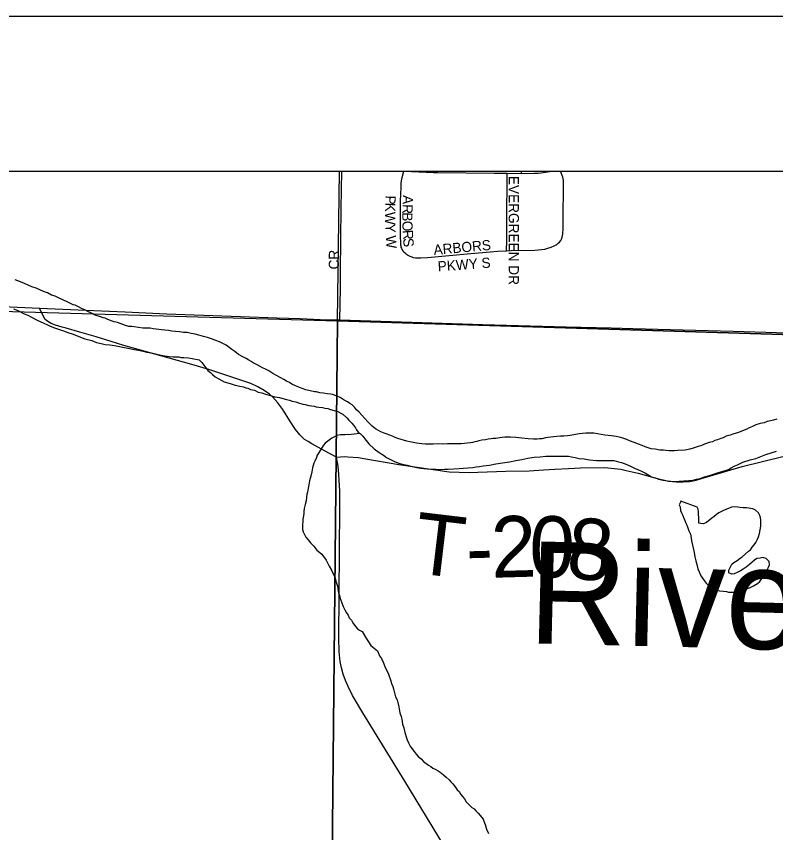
# Model space of a CAD drawing. Extents: x 0 to 68, y 0 to 52.9.
# Drawn here: x 28.763 to 29.444, y 20.269 to 21 of the extents above; entities that cross this region are included whole.
import ezdxf

# ---------------------------------------------------------------- set-up
doc = ezdxf.new("R2010")
doc.units = 0
for name, color, linetype in [('Default', 7, 'Continuous'), ('GM_X_County_Road', 7, 'Continuous'), ('GM_X_Minor_Lake', 7, 'Continuous'), ('GM_X_Minor_River', 7, 'Continuous'), ('GM_X_State_Route', 7, 'Continuous'), ('GM_X_Township_Road', 7, 'Continuous'), ('GM_X_Township_Road_Text', 7, 'Continuous'), ('SH_Data', 7, 'Continuous')]:
    doc.layers.add(name, color=color, linetype=linetype)

msp = doc.modelspace()

# ---------------------------------------------------------------- linework, layer by layer
at = {"layer": 'Default'}
msp.add_line((24.62058, 20.86142), (31.37351, 20.86142), dxfattribs=at)
for points in [[(30.02561, 20.86142), (30.02406, 20.6975), (29.05106, 20.72719), (29.05294, 20.86142)], [(29.05358, 20.75633), (29.05381, 20.77052), (29.05413, 20.801), (29.05441, 20.82797), (29.0548, 20.86142)], [(29.11346, 20.78641), (29.11249, 20.78705), (29.11169, 20.78774), (29.11059, 20.78884), (29.10977, 20.79), (29.10907, 20.79129), (29.10855, 20.79241), (29.10822, 20.79332), (29.10802, 20.79413), (29.10793, 20.79494), (29.10787, 20.79558), (29.1078, 20.79652), (29.10778, 20.79812), (29.10763, 20.8021), (29.10736, 20.81671), (29.10761, 20.83488), (29.10808, 20.84663), (29.10811, 20.8505), (29.10828, 20.85261), (29.10887, 20.85557), (29.11063, 20.86142)], [(29.11085, 20.86142), (29.137, 20.86002), (29.14107, 20.85999)], [(29.21591, 20.85926), (29.21592, 20.86142)], [(29.21591, 20.85926), (29.22762, 20.85941), (29.23076, 20.85951), (29.23356, 20.85984), (29.24316, 20.86142)], [(29.25013, 20.79787), (29.25112, 20.79922), (29.25182, 20.80047), (29.25242, 20.8021), (29.25275, 20.8036), (29.25291, 20.80529), (29.25315, 20.81002), (29.25327, 20.81925), (29.25367, 20.84778), (29.25362, 20.85136), (29.2535, 20.85306), (29.25323, 20.85458), (29.25299, 20.85593), (29.25098, 20.86142)], [(29.14107, 20.85999), (29.19143, 20.85964), (29.20302, 20.85947)], [(29.20263, 20.79003), (29.20277, 20.79922), (29.20281, 20.82075), (29.20303, 20.85419), (29.20302, 20.85947)], [(29.20302, 20.85947), (29.21591, 20.85926)], [(29.20263, 20.79003), (29.20667, 20.79025), (29.22778, 20.79058), (29.23092, 20.79076), (29.23379, 20.79106), (29.23674, 20.79153), (29.23968, 20.79221), (29.24253, 20.79314), (29.2451, 20.79432), (29.24748, 20.7956), (29.24887, 20.79671), (29.25013, 20.79787)], [(29.11346, 20.78641), (29.11574, 20.7853), (29.11777, 20.78445), (29.11895, 20.78411), (29.12089, 20.78377), (29.1226, 20.78367), (29.12561, 20.7836), (29.13162, 20.78385), (29.17062, 20.7875), (29.19463, 20.7896), (29.20263, 20.79003)], [(28.83393, 20.73224), (28.83065, 20.73411), (28.82735, 20.73563), (28.82443, 20.73713), (28.8215, 20.73827), (28.81894, 20.73977), (28.81602, 20.74128), (28.81418, 20.74167), (28.81162, 20.74281), (28.80869, 20.74431), (28.8054, 20.74583), (28.80101, 20.74772), (28.79808, 20.74922), (28.79478, 20.75037), (28.79113, 20.75225), (28.78746, 20.7534), (28.78417, 20.75491), (28.78088, 20.75642), (28.77721, 20.75757), (28.77392, 20.75909), (28.77063, 20.7606), (28.76696, 20.76211), (28.7622, 20.76401)], [(28.76077, 20.73797), (28.76443, 20.73645), (28.76736, 20.73495), (28.77028, 20.73344), (28.77358, 20.73229), (28.77687, 20.73042), (28.78199, 20.72778), (28.78528, 20.72627), (28.78784, 20.72513), (28.7904, 20.724), (28.79297, 20.72286), (28.79662, 20.72135), (28.80102, 20.71982), (28.80542, 20.7183), (28.80945, 20.71678), (28.81421, 20.71524), (28.81934, 20.71334), (28.82447, 20.71107), (28.8307, 20.70952), (28.8351, 20.708), (28.83913, 20.70684), (28.8428, 20.70606), (28.84685, 20.70564), (28.85126, 20.70521), (28.85566, 20.70442), (28.86007, 20.70326), (28.86447, 20.70247), (28.86888, 20.70168), (28.87255, 20.7009), (28.87695, 20.70011), (28.88026, 20.69933), (28.88429, 20.69854), (28.88906, 20.69738), (28.89457, 20.6962), (28.90008, 20.6954), (28.90375, 20.69498), (28.90559, 20.69496), (28.90891, 20.69491), (28.91074, 20.69452), (28.91332, 20.69449), (28.91736, 20.69407), (28.92067, 20.69366), (28.92691, 20.69248), (28.92945, 20.68987), (28.93126, 20.68765), (28.93307, 20.68505), (28.93488, 20.68283), (28.93707, 20.68096), (28.93888, 20.6791), (28.94144, 20.67723), (28.94473, 20.67536), (28.94948, 20.67272), (28.95498, 20.67118), (28.95937, 20.66966), (28.96341, 20.66887), (28.96671, 20.66809), (28.96891, 20.66733), (28.97075, 20.66694), (28.97294, 20.66581), (28.97661, 20.66503), (28.97991, 20.66352), (28.98321, 20.66274), (28.98651, 20.6616), (28.99091, 20.66044)], [(29.13315, 20.61672), (29.12984, 20.61677), (29.12653, 20.61718), (29.12175, 20.61761), (29.11882, 20.61838), (29.11588, 20.61879), (29.11331, 20.61955), (29.10524, 20.62186), (29.10268, 20.62263), (29.10085, 20.62375), (29.09792, 20.62489), (29.09462, 20.62604), (29.09279, 20.6268), (29.08986, 20.62794), (29.08767, 20.62907), (29.08511, 20.63057), (29.0822, 20.63281), (29.08002, 20.63504), (29.0782, 20.6369), (29.07566, 20.63987), (29.07275, 20.64284), (29.07058, 20.64544), (29.06803, 20.64768), (29.06622, 20.6499), (29.06404, 20.65214), (29.06221, 20.65326), (29.06002, 20.65476), (29.0571, 20.65626), (29.05345, 20.65851), (29.05088, 20.65965), (29.04905, 20.66041), (29.04686, 20.66117), (29.04465, 20.66157), (29.04171, 20.66197), (29.03841, 20.66238), (29.0351, 20.66279), (29.03217, 20.66356), (29.03032, 20.66359), (29.02262, 20.66552), (29.01932, 20.66667), (29.01639, 20.66781), (29.01346, 20.66895), (29.01017, 20.67046), (29.00798, 20.67196), (29.00542, 20.67309), (29.00286, 20.67459), (28.99957, 20.67647), (28.99629, 20.67835), (28.993, 20.68023), (28.98934, 20.68248), (28.98642, 20.68399), (28.98386, 20.68512), (28.98167, 20.68625), (28.97911, 20.68775), (28.97728, 20.68888), (28.97545, 20.68964), (28.97363, 20.69076), (28.97143, 20.69189), (28.96924, 20.69339), (28.96632, 20.69489), (28.9623, 20.69715), (28.95902, 20.69976), (28.95647, 20.70163), (28.95391, 20.7035), (28.95136, 20.70537), (28.94954, 20.70649), (28.9477, 20.70725), (28.94514, 20.70839), (28.94184, 20.70953), (28.93818, 20.71105), (28.93452, 20.7122), (28.93085, 20.71335), (28.92682, 20.7145), (28.92352, 20.71528), (28.91985, 20.71606), (28.91618, 20.71684), (28.91286, 20.71689), (28.90956, 20.7173), (28.90588, 20.71771), (28.90258, 20.71812), (28.89964, 20.71853), (28.89633, 20.71894), (28.89339, 20.71934), (28.88861, 20.71977), (28.88567, 20.72018), (28.8831, 20.72058), (28.87979, 20.72062), (28.87648, 20.72067), (28.86876, 20.72187), (28.86656, 20.72226), (28.86399, 20.7223), (28.86105, 20.72307), (28.85848, 20.72384), (28.85373, 20.72574), (28.85079, 20.72651), (28.84822, 20.72728), (28.84456, 20.72879), (28.84273, 20.72955), (28.8409, 20.72994), (28.8387, 20.73071), (28.83393, 20.73224)], [(28.99091, 20.66044), (28.99494, 20.65928), (28.99898, 20.6585), (29.00191, 20.65772), (29.00522, 20.65694), (29.00815, 20.65617), (29.01035, 20.65541), (29.01365, 20.65463), (29.01622, 20.65386), (29.01988, 20.65271), (29.02209, 20.65232), (29.02539, 20.65154), (29.02759, 20.65114), (29.03016, 20.65074), (29.032, 20.65035), (29.0342, 20.64996), (29.03751, 20.64955), (29.03971, 20.64915), (29.04228, 20.64875), (29.04485, 20.64798), (29.05145, 20.64606), (29.05401, 20.64456), (29.05584, 20.6438), (29.05947, 20.64045), (29.06129, 20.63822), (29.06383, 20.63562), (29.06528, 20.63377), (29.06709, 20.63154), (29.06817, 20.62969), (29.06962, 20.62747), (29.07144, 20.62634), (29.07362, 20.62411), (29.07543, 20.62152), (29.07905, 20.61707), (29.08378, 20.6126), (29.08852, 20.60923), (29.09217, 20.60698), (29.09509, 20.60474), (29.09911, 20.60285), (29.10277, 20.60097), (29.1068, 20.59945), (29.11047, 20.59867), (29.1134, 20.5979), (29.11671, 20.59712), (29.12075, 20.59633), (29.12551, 20.59517), (29.1314, 20.59472), (29.13581, 20.5943), (29.13912, 20.59426), (29.14353, 20.5942), (29.14685, 20.59452), (29.15016, 20.59448), (29.16011, 20.59508), (29.16379, 20.5954), (29.16821, 20.59571), (29.17226, 20.59602), (29.17521, 20.59635), (29.17816, 20.59668), (29.18148, 20.59737), (29.18738, 20.59803), (29.19291, 20.59905), (29.19881, 20.60008), (29.20508, 20.6011), (29.21098, 20.60212), (29.21615, 20.60315), (29.22168, 20.60418), (29.22722, 20.60521), (29.23274, 20.60551), (29.2379, 20.60617), (29.24342, 20.6061), (29.25041, 20.60601), (29.25483, 20.60595), (29.25814, 20.60591), (29.26071, 20.60551), (29.26401, 20.60473), (29.26768, 20.60395), (29.27209, 20.60352), (29.27687, 20.60273), (29.28312, 20.60228), (29.28937, 20.60219), (29.29379, 20.60213), (29.296, 20.60211), (29.29857, 20.60207), (29.30078, 20.60168), (29.30298, 20.60091), (29.30554, 20.60051), (29.30811, 20.59938), (29.31031, 20.59861), (29.3136, 20.5971), (29.31725, 20.59522), (29.32092, 20.5937), (29.32348, 20.59257), (29.32531, 20.59181), (29.32714, 20.59069), (29.33006, 20.58918), (29.33262, 20.58768), (29.33591, 20.58653), (29.33884, 20.58539), (29.34288, 20.58461), (29.34692, 20.58382), (29.3528, 20.58337)], [(29.44478, 20.63906), (29.44183, 20.63837), (29.43924, 20.63766), (29.43629, 20.63697), (29.43333, 20.63591), (29.43001, 20.63522), (29.42595, 20.63417), (29.42299, 20.63274), (29.42002, 20.63131), (29.4178, 20.63024), (29.40966, 20.62704), (29.40634, 20.62598), (29.40301, 20.62493), (29.39932, 20.62387), (29.39673, 20.62244), (29.39451, 20.62173), (29.39155, 20.62067), (29.38933, 20.61997), (29.38711, 20.61889), (29.38416, 20.6182), (29.38009, 20.61679), (29.37676, 20.61536), (29.37418, 20.61466), (29.37159, 20.61396), (29.36974, 20.61325), (29.36679, 20.61219), (29.36273, 20.61151), (29.3561, 20.61123), (29.35315, 20.6109), (29.35131, 20.61092), (29.34837, 20.61096), (29.34542, 20.611), (29.34322, 20.6114), (29.33991, 20.61144), (29.33587, 20.61223), (29.3322, 20.61264), (29.32963, 20.61341), (29.3267, 20.61455), (29.32414, 20.61568), (29.32084, 20.61683), (29.31681, 20.61835), (29.31278, 20.61987), (29.31022, 20.62101), (29.30765, 20.62177), (29.30582, 20.62253), (29.30362, 20.62293), (29.30069, 20.6237), (29.29664, 20.62412), (29.2937, 20.62453), (29.29076, 20.62493), (29.28746, 20.62534), (29.28415, 20.62612), (29.28085, 20.62653), (29.27717, 20.62658), (29.27349, 20.62663), (29.27054, 20.6263), (29.26759, 20.62597), (29.25948, 20.62461), (29.25727, 20.62427), (29.25395, 20.62395), (29.25101, 20.62399), (29.24769, 20.62366), (29.24474, 20.62333), (29.24216, 20.623), (29.23958, 20.62267), (29.23737, 20.62233), (29.23405, 20.62164), (29.23221, 20.62166), (29.22999, 20.62132), (29.22669, 20.62137), (29.2219, 20.62143), (29.21639, 20.62224), (29.21088, 20.62268), (29.2061, 20.62311), (29.20095, 20.62317), (29.19873, 20.62284), (29.19652, 20.6225), (29.19467, 20.62216), (29.19283, 20.62181), (29.19062, 20.62184), (29.18878, 20.6215), (29.1862, 20.62117), (29.18362, 20.62083), (29.1803, 20.62051), (29.17772, 20.61981), (29.17587, 20.6191), (29.17402, 20.61876), (29.17218, 20.61841), (29.17034, 20.61807), (29.16739, 20.61774), (29.16481, 20.61741), (29.16186, 20.61708), (29.15781, 20.61714), (29.15376, 20.61719), (29.14971, 20.61724), (29.14529, 20.61693), (29.14125, 20.61699), (29.13683, 20.61667), (29.13315, 20.61672)], [(29.3528, 20.58337), (29.36606, 20.5843), (29.36975, 20.58462), (29.3727, 20.58531), (29.37602, 20.58601), (29.38009, 20.58742), (29.38452, 20.58883), (29.3897, 20.5906), (29.39561, 20.59236), (29.39967, 20.5934), (29.40152, 20.59411), (29.40374, 20.59555), (29.40671, 20.59698), (29.40967, 20.59841), (29.41448, 20.60055), (29.42076, 20.60267), (29.42593, 20.60407), (29.43037, 20.60585), (29.43481, 20.60763), (29.43961, 20.60903), (29.44442, 20.61043)]]:
    msp.add_lwpolyline(points, dxfattribs=at)
for points in [[(28.07257, 20.75547), (29.05106, 20.72719), (29.04157, 19.76236), (28.06197, 19.7892)], [(29.05106, 20.72719), (30.02406, 20.6975), (30.00948, 19.73638), (29.04157, 19.76236)]]:
    msp.add_lwpolyline(points, close=True, dxfattribs=at)
at = {"layer": 'GM_X_County_Road'}
msp.add_lwpolyline([(29.05313, 20.72825), (29.05358, 20.75633)], dxfattribs=at)
at = {"layer": 'GM_X_Minor_Lake'}
for points in [[(29.35884, 20.56568), (29.35846, 20.56495), (29.35808, 20.56422), (29.35732, 20.56239), (29.35803, 20.56055), (29.35836, 20.55724), (29.35944, 20.55539), (29.36051, 20.55281), (29.36159, 20.55059), (29.3623, 20.54838), (29.36338, 20.54616), (29.36409, 20.54432), (29.36516, 20.54173), (29.36586, 20.53916), (29.3673, 20.5362), (29.36799, 20.53289), (29.36833, 20.53031)], [(29.36833, 20.53031), (29.37007, 20.52258), (29.37077, 20.51964), (29.37146, 20.51596), (29.37215, 20.51228), (29.37321, 20.50896), (29.3739, 20.50528), (29.37533, 20.50232), (29.37676, 20.499), (29.37821, 20.49678), (29.37965, 20.49456), (29.38146, 20.49233), (29.38328, 20.49047), (29.3851, 20.48898), (29.38838, 20.48674), (29.39132, 20.48596), (29.39352, 20.48557), (29.39683, 20.48516), (29.39977, 20.48475), (29.4016, 20.48436), (29.40344, 20.48434), (29.40639, 20.4843), (29.40823, 20.48464), (29.41008, 20.48498), (29.41229, 20.48569), (29.41414, 20.48603), (29.41599, 20.48674), (29.42042, 20.48815), (29.42376, 20.48994), (29.42746, 20.4921), (29.4297, 20.4939), (29.43082, 20.49572), (29.43195, 20.49754), (29.43345, 20.50009), (29.43571, 20.50374), (29.43722, 20.50665), (29.43835, 20.50884), (29.43802, 20.51178), (29.43511, 20.51439), (29.43217, 20.51516), (29.42996, 20.51482), (29.42701, 20.51449), (29.42478, 20.51305), (29.42255, 20.51125), (29.42032, 20.50907), (29.41734, 20.50655), (29.41474, 20.50474), (29.41215, 20.50331), (29.40919, 20.50188), (29.4066, 20.50081), (29.40438, 20.50047), (29.40182, 20.50161), (29.40185, 20.50381), (29.40298, 20.50637), (29.40449, 20.50928), (29.40635, 20.51073), (29.40932, 20.51252), (29.41192, 20.51469), (29.41378, 20.51577), (29.41936, 20.52083), (29.42122, 20.52228), (29.42272, 20.52446), (29.42459, 20.52664), (29.42609, 20.52882), (29.4276, 20.53174), (29.42836, 20.53393), (29.42913, 20.53686), (29.42991, 20.54015), (29.43032, 20.54345), (29.43036, 20.54638), (29.43039, 20.54895), (29.43005, 20.55079), (29.4297, 20.553), (29.42826, 20.55522), (29.42572, 20.55782), (29.42316, 20.55896), (29.41985, 20.55937), (29.41765, 20.55976), (29.4147, 20.5598), (29.41176, 20.56021), (29.40992, 20.56023), (29.40662, 20.56065), (29.40404, 20.56031), (29.40145, 20.55924), (29.3996, 20.55853), (29.39627, 20.55711), (29.39293, 20.55532), (29.3907, 20.55388), (29.38847, 20.55171), (29.38662, 20.55063), (29.38178, 20.54665), (29.37919, 20.54559), (29.37662, 20.54562), (29.37478, 20.54601), (29.37481, 20.54858), (29.37485, 20.55115), (29.37451, 20.55372), (29.37454, 20.55629), (29.3742, 20.5585), (29.37349, 20.56035), (29.35884, 20.56568)]]:
    msp.add_lwpolyline(points, dxfattribs=at)
at = {"layer": 'GM_X_Minor_River'}
for points in [[(29.06076, 20.62538), (29.07115, 20.62652)], [(29.06076, 20.62538), (29.05781, 20.62505), (29.05597, 20.62508), (29.05376, 20.62511), (29.05044, 20.62442), (29.04822, 20.62334), (29.046, 20.62227), (29.04005, 20.61758), (29.03855, 20.61576), (29.03705, 20.61358), (29.03555, 20.61103), (29.03405, 20.60885), (29.03292, 20.60703), (29.03216, 20.60484), (29.03102, 20.60228), (29.02989, 20.59972), (29.02873, 20.5957), (29.02795, 20.59204), (29.02716, 20.58802), (29.02601, 20.58399), (29.02522, 20.58033), (29.02482, 20.5774), (29.02443, 20.57557), (29.02404, 20.57374), (29.02365, 20.57191), (29.02325, 20.56935), (29.02284, 20.56605), (29.02206, 20.56276), (29.02128, 20.55909), (29.02088, 20.55653), (29.02085, 20.5547), (29.02046, 20.5525), (29.02005, 20.54957), (29.02002, 20.54737), (29.01962, 20.5448), (29.0196, 20.54297), (29.01957, 20.5404), (29.02028, 20.53819), (29.02171, 20.53523), (29.02279, 20.53338), (29.0246, 20.53115), (29.02678, 20.52856), (29.02969, 20.52558), (29.03258, 20.52187), (29.03513, 20.51964), (29.03695, 20.51815), (29.0384, 20.51629), (29.04094, 20.51295), (29.04201, 20.51037), (29.04344, 20.50741), (29.04561, 20.50408), (29.04668, 20.50187), (29.04776, 20.49965), (29.04883, 20.4967), (29.04953, 20.49412), (29.05024, 20.49228), (29.05094, 20.4897), (29.05129, 20.48786), (29.05163, 20.48528), (29.05197, 20.48344), (29.05268, 20.4816), (29.05302, 20.47939), (29.0541, 20.47718), (29.0548, 20.4746), (29.05623, 20.47128), (29.05767, 20.46832), (29.05911, 20.46573), (29.06055, 20.46351), (29.06163, 20.46129), (29.06344, 20.45907), (29.06488, 20.45685), (29.06705, 20.45351), (29.06886, 20.45129), (29.07069, 20.45016), (29.07325, 20.44903), (29.07613, 20.44385), (29.08082, 20.43645), (29.08702, 20.4316), (29.0888, 20.42717), (29.09061, 20.42494), (29.09204, 20.42162), (29.09418, 20.41609), (29.09633, 20.41165), (29.09704, 20.40981), (29.09847, 20.40575), (29.09953, 20.40243), (29.1006, 20.39985), (29.10166, 20.39653), (29.10306, 20.39064), (29.10449, 20.38769), (29.1052, 20.38547), (29.10589, 20.38143), (29.10693, 20.37628), (29.10799, 20.37296), (29.10869, 20.37038), (29.10937, 20.36597), (29.11043, 20.36265)], [(29.11043, 20.36265), (29.11149, 20.3586), (29.1129, 20.35381), (29.11361, 20.35196), (29.11468, 20.34938), (29.11612, 20.34642), (29.11756, 20.3442), (29.11974, 20.3416), (29.12154, 20.33901), (29.12336, 20.33715), (29.12591, 20.33492), (29.12809, 20.33268), (29.13246, 20.32932), (29.13465, 20.32819), (29.13648, 20.3267), (29.13867, 20.32557), (29.14123, 20.32407), (29.14305, 20.32294), (29.14597, 20.3207), (29.14852, 20.31847), (29.15107, 20.31623), (29.15251, 20.31438), (29.15433, 20.31252), (29.15651, 20.30992), (29.15831, 20.30733), (29.16013, 20.30584), (29.16157, 20.30288), (29.16339, 20.30102), (29.16483, 20.29917), (29.16627, 20.29658), (29.16882, 20.29397), (29.17136, 20.29137), (29.17355, 20.29024), (29.175, 20.28839), (29.17718, 20.28616), (29.179, 20.2843), (29.18153, 20.28096), (29.18225, 20.27912), (29.18331, 20.27617), (29.18473, 20.27211), (29.18652, 20.26805)]]:
    msp.add_lwpolyline(points, dxfattribs=at)
at = {"layer": 'GM_X_State_Route'}
for points in [[(28.49506, 20.7489), (28.57754, 20.74625), (28.70028, 20.7423), (28.75114, 20.74008), (28.78403, 20.73863), (28.8327, 20.73649), (28.86067, 20.73526)], [(28.86067, 20.73526), (28.89779, 20.73363), (28.96396, 20.73111), (28.99668, 20.72997), (29.01751, 20.72925), (29.0355, 20.72852), (29.05313, 20.72825), (29.12703, 20.72576), (29.18096, 20.72404), (29.25587, 20.72192), (29.29634, 20.72098), (29.31582, 20.72053), (29.40572, 20.71796), (29.60051, 20.71206), (29.6904, 20.7092), (29.7801, 20.70627), (29.78877, 20.70599)]]:
    msp.add_lwpolyline(points, dxfattribs=at)
at = {"layer": 'GM_X_Township_Road'}
for points in [[(28.8078, 20.72063), (28.80439, 20.7216), (28.79824, 20.72352), (28.79439, 20.72487), (28.79129, 20.72656), (28.78901, 20.72851), (28.78747, 20.73101), (28.78403, 20.73863)], [(29.05021, 20.60526), (29.0433, 20.60871), (29.03388, 20.6139), (29.02811, 20.61697), (29.02465, 20.61908), (29.02154, 20.62103), (29.01929, 20.62309), (29.01716, 20.62529), (29.0133, 20.63002), (29.00835, 20.63767), (29.00209, 20.64788), (29.0002, 20.65033), (28.99754, 20.65385), (28.99312, 20.65885), (28.99023, 20.66154), (28.9853, 20.66499), (28.97959, 20.66818), (28.97349, 20.67108), (28.95646, 20.67688), (28.93584, 20.68361), (28.92047, 20.68803), (28.85955, 20.70529), (28.84821, 20.70875), (28.83479, 20.71296), (28.82021, 20.71709), (28.8078, 20.72063)], [(29.05021, 20.60526), (29.05725, 20.60582), (29.06019, 20.60559), (29.06946, 20.60479), (29.08499, 20.60226), (29.1059, 20.5986), (29.15102, 20.59216), (29.16903, 20.59137), (29.17696, 20.59178), (29.20202, 20.5925), (29.22268, 20.59304), (29.23556, 20.59392), (29.2458, 20.59428), (29.25815, 20.59499), (29.26875, 20.5957), (29.29041, 20.59595), (29.29619, 20.59523), (29.30511, 20.5943), (29.3097, 20.59325), (29.32064, 20.59078), (29.33547, 20.58655), (29.34783, 20.58373), (29.35489, 20.58303), (29.36054, 20.58303), (29.36689, 20.58339), (29.37254, 20.58445), (29.3803, 20.58692), (29.41384, 20.59682), (29.43184, 20.60142), (29.47314, 20.61132)], [(29.16114, 20.23282), (29.11142, 20.31495), (29.07371, 20.37628), (29.06462, 20.39178), (29.0605, 20.39972), (29.05814, 20.40516), (29.05617, 20.41073), (29.05462, 20.41644), (29.05351, 20.42227), (29.05256, 20.43114), (29.05217, 20.44308), (29.05253, 20.48207), (29.05326, 20.56005), (29.05322, 20.57509), (29.05265, 20.58414), (29.05234, 20.5895), (29.05156, 20.59719), (29.05021, 20.60526)]]:
    msp.add_lwpolyline(points, dxfattribs=at)
at = {"layer": 'SH_Data'}
msp.add_line((24.50146, 21), (31.50146, 21), dxfattribs=at)

# ---------------------------------------------------------------- texts
at = {"layer": 'Default'}
for s, height, rotation, p in [('EVERGREEN DR', 0.0091354, 270, (29.20452, 20.85711)), ('P', 0.00914, 267.95068, (29.09412, 20.83968)), ('A', 0.00914, 268.07628, (29.10966, 20.83992)), ('K', 0.00914, 268.4891, (29.09389, 20.83316)), ('W', 0.00914, 270.29434, (29.09367, 20.82481)), ('R', 0.00914, 268.10437, (29.10939, 20.83189)), ('B', 0.00914, 268.81821, (29.10915, 20.82453)), ('Y', 0.00914, 272.16798, (29.09374, 20.81404)), ('O', 0.00914, 272.8121, (29.109, 20.8166)), ('W', 0.00914, 273.69459, (29.09419, 20.80334)), ('R', 0.00914, 273.80557, (29.10941, 20.8084)), ('S', 0.00914, 273.84305, (29.10989, 20.80117)), ('ARBORS', 0.009135, 5.10327, (29.13753, 20.78623)), ('CR', 0.009135, 90, (29.05236, 20.77326)), ('PKWY S', 0.009135, 4.40096, (29.14119, 20.77137)), ('River', 0.091392, 358.59636, (29.22144, 20.43851))]:
    msp.add_text(s, height=height, rotation=rotation, dxfattribs=at).set_placement(p)
at = {"layer": 'GM_X_Township_Road_Text'}
for s, rotation, p in [('T', 353.19552, (29.11733, 20.50175)), ('2', 1.58784, (29.18928, 20.4971)), ('0', 358.29283, (29.2222, 20.49804)), ('8', 355.05528, (29.25513, 20.49708)), ('-', 1.53964, (29.16673, 20.4965))]:
    msp.add_text(s, height=0.05481, rotation=rotation, dxfattribs=at).set_placement(p)

doc.saveas('drawing.dxf')
